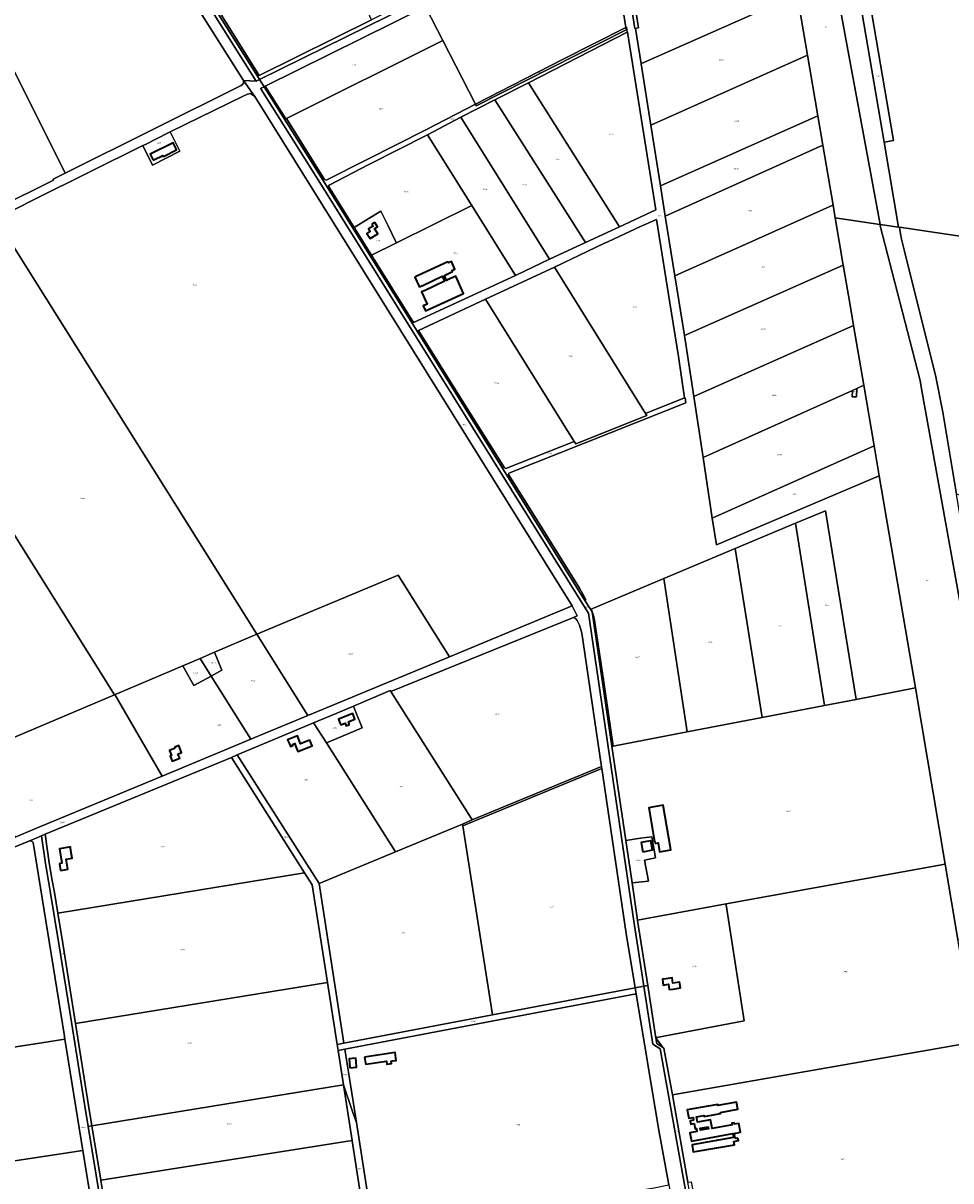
# Model space of a CAD drawing. Extents: x 177930 to 190767, y 381068 to 392034.
# Tile 312 of 318: x 187163 to 188382, y 386039 to 387560. Entities that reach past the tile are written whole.
import ezdxf
from ezdxf.enums import TextEntityAlignment as Align

# ---------------------------------------------------------------- set-up
doc = ezdxf.new("R2010")
doc.units = 0
for name, color, linetype, lineweight in [('B-XX-KG-GRENS_PERCEEL-GV', 150, 'Continuous', 25), ('B-XX-KG-GRENS_PERCEEL-S', 150, 'Continuous', 25), ('B-XX-OG-BEBOUWING-G', 7, 'Continuous', 35)]:
    doc.layers.add(name, color=color, linetype=linetype, lineweight=lineweight)
doc.styles.add('NLCS-ISO', font='NLCS-ISO.ttf', dxfattribs={"height": 1.8})

# ---------------------------------------------------------------- blocks, each defined once
blk = doc.blocks.new('SKG-PERCEELNUMMER-SO')
at = {"layer": 'DefPoints'}
blk.add_point((0, 0), dxfattribs=at)
at = {"style": 'NLCS-ISO', "oblique": 10, "flags": 1}
blk.add_attdef('GEMEENTECODE', text='', height=1.8, dxfattribs=at).set_placement((-0.5, 2.6), align=Align.MIDDLE_RIGHT)
at = {"style": 'NLCS-ISO', "oblique": 10}
blk.add_attdef('PERCEELNUMMER', text='', height=1.8, dxfattribs=at).set_placement((0, 0), align=Align.MIDDLE_CENTER)
at = {"style": 'NLCS-ISO', "oblique": 10, "flags": 1}
blk.add_attdef('SECTIE', text='', height=1.8, dxfattribs=at).set_placement((0.5, 2.5), align=Align.MIDDLE_LEFT)

msp = doc.modelspace()

# ---------------------------------------------------------------- linework, layer by layer
at = {"layer": 'B-XX-KG-GRENS_PERCEEL-GV'}
for points in [[(187468.699, 387483.89), (187473.205, 387486.114), (187470.531, 387490.367), (187359.661, 387666.674), (187227.883, 387876.231), (187166.865, 387973.222), (187165.686, 387975.096), (187164.352, 387977.216), (186970.025, 388286.104), (186965.593, 388283.765), (187223.653, 387873.569)], [(187452.293, 387484.67), (187468.699, 387483.89), (187223.653, 387873.569), (186965.593, 388283.765), (186951.598, 388281.399), (187068.164, 388094.874), (187071.885, 388088.92), (187194.853, 387892.155), (187198.574, 387886.2)], [(187470.531, 387490.367), (187472.569, 387491.373), (187410.171, 387591.995), (187401.492, 387604.739), (187361.92, 387667.885), (187344.249, 387696.082), (187290.672, 387781.516), (187274.268, 387807.64), (187237.742, 387865.808), (187176.727, 387962.055), (187175.852, 387965.214), (187170.474, 387973.674), (187171.013, 387975.452), (187166.865, 387973.222), (187227.883, 387876.231), (187359.661, 387666.674)], [(187217.703, 387363.149), (187449.062, 387478.227), (187450.979, 387479.509), (187452.212, 387481.455), (187452.293, 387484.67), (187198.574, 387886.2), (186891.28, 387695.385), (187050.243, 387442.401), (187151.717, 387495.811)], [(187473.205, 387486.114), (187479.19, 387476.597), (187480.88, 387477.432), (187691.467, 387581.427), (187805.361, 387637.672), (187926.172, 387697.333), (187942.773, 387705.525), (187948.108, 387708.157), (188133.195, 387799.251), (188144.424, 387804.777), (188141.561, 387821.546), (188130.334, 387816.005), (188131.212, 387810.865), (187942.992, 387717.971), (187938.293, 387715.652), (187926.105, 387709.637)], [(188289.058, 387295.656), (188312.995, 387292.159), (188294.081, 387403.875), (188256.789, 387624.138), (188227.031, 387799.902), (188225.902, 387806.57), (188223.283, 387822.038), (188197.373, 387821.882), (188200.854, 387800.053), (188233.638, 387594.487)], [(188213.579, 387399.743), (188227.037, 387320.923), (188229.875, 387304.301), (188288.597, 387295.723), (188289.058, 387295.656), (188233.638, 387594.487), (188200.854, 387800.053), (188145.176, 387800.374), (188152.536, 387757.263), (188166.421, 387675.939), (188179.729, 387597.997), (188193.387, 387518.005), (188206.951, 387438.565)], [(188915.38, 387791.878), (188900.043, 387791.972), (188875.858, 387629.056), (188269.374, 387624.238), (188306.36, 387405.976), (188294.081, 387403.875), (188312.995, 387292.159), (188314.263, 387291.974), (188429.275, 387275.173), (188634.267, 387244.707), (188995.755, 387191.024), (189028.493, 387343.029), (189005.966, 387346.47), (189018.097, 387427.288), (188940.87, 387438.592), (188864.478, 387450.812)], [(187532.488, 387759.323), (187361.92, 387667.885), (187401.492, 387604.739), (187410.171, 387591.995), (187472.569, 387491.373), (187620.378, 387564.322), (187534.779, 387754.241)], [(187472.569, 387491.373), (187470.531, 387490.367), (187473.205, 387486.114), (187926.105, 387709.637), (187925.296, 387714.811), (187801.284, 387653.606), (187796.795, 387651.391), (187794.789, 387650.401), (187624.864, 387566.536), (187623.003, 387565.617), (187620.378, 387564.322)], [(187942.773, 387705.525), (187950.308, 387655.857), (187966.636, 387553.115), (187967.353, 387553.227), (187971.471, 387553.869), (187966.33, 387587.453), (187955.807, 387656.189), (187955.544, 387658.483), (187954.965, 387663.527), (187948.108, 387708.157)], [(187926.172, 387697.333), (187805.361, 387637.672), (187691.467, 387581.427), (187714.071, 387537.369), (187756.927, 387453.841), (187871.316, 387512.263), (187954.557, 387554.515), (187932.347, 387696.865), (187932.01, 387697.124)], [(188178.636, 387597.511), (188179.729, 387597.997), (188166.421, 387675.939), (188165.823, 387675.674), (187966.343, 387587.459), (187966.33, 387587.453), (187971.471, 387553.869), (187967.353, 387553.227), (187974.692, 387506.861), (187975.493, 387507.217)], [(188269.374, 387624.238), (188256.789, 387624.138), (188294.081, 387403.875), (188306.36, 387405.976)], [(188178.636, 387597.511), (187975.493, 387507.217), (187974.692, 387506.861), (187987.464, 387426.162), (188193.387, 387518.005), (188179.729, 387597.997)], [(187691.467, 387581.427), (187480.88, 387477.432), (187507.709, 387434.373), (187508.728, 387434.882), (187714.071, 387537.369)], [(187694.215, 387413.566), (187737.84, 387436.44), (187782.57, 387459.32), (187826.63, 387481.83), (187956.397, 387548.202), (187955.787, 387555.139), (187954.557, 387554.515), (187955.023, 387551.528), (187758.212, 387451.335), (187756.927, 387453.841), (187692.587, 387420.435), (187613.993, 387380.346), (187561.025, 387353.993), (187558.849, 387354.538), (187508.728, 387434.882), (187507.709, 387434.373), (187480.88, 387477.432), (187479.19, 387476.597), (187558.901, 387349.869), (187673.729, 387165.859), (187675.576, 387166.832), (187620.448, 387255.19), (187597.806, 387291.497), (187563.901, 387345.863), (187564.609, 387347.405), (187617.089, 387374.272)], [(187756.927, 387453.841), (187758.212, 387451.335), (187955.023, 387551.528), (187954.557, 387554.515), (187871.316, 387512.263)], [(187946.39, 387292.61), (187993.94, 387314.67), (187957.02, 387548.52), (187956.397, 387548.202), (187826.63, 387481.83)], [(187714.071, 387537.369), (187508.728, 387434.882), (187558.849, 387354.538), (187561.025, 387353.993), (187613.993, 387380.346), (187692.587, 387420.435), (187756.927, 387453.841)], [(188193.387, 387518.005), (187987.464, 387426.162), (188000.092, 387346.37), (188206.951, 387438.565)], [(187128.671, 387317.585), (187202.549, 387353.852), (187201.85, 387355.264), (187217.703, 387363.149), (187151.717, 387495.811), (187050.243, 387442.401)], [(187479.19, 387476.597), (187473.205, 387486.114), (187468.699, 387483.89), (187452.293, 387484.67), (187463.427, 387468.809), (187467.066, 387463.624), (187883.995, 386794.474), (187890.855, 386781.416), (187885.807, 386779.368), (187888.499, 386777.984), (187890.817, 386775.098), (187893.842, 386768.964), (187895.852, 386761.811), (187896.706, 386758.77), (187922.277, 386585.979), (187922.641, 386583.439), (187923.005, 386580.899), (187955.066, 386364.058), (187966.816, 386292.384), (187978.56, 386294.573), (187965.287, 386380.383), (187931.507, 386609.184), (187905.544, 386784.937), (187903.968, 386787.461), (187554.714, 387347.134), (187474.958, 387473.935), (187474.684, 387474.371)], [(187782.57, 387459.32), (187901.58, 387271.84), (187946.39, 387292.61), (187826.63, 387481.83)], [(187722.883, 386727.651), (187883.995, 386794.474), (187467.066, 387463.624), (187461.381, 387467.643), (187457.443, 387466.698), (187451.585, 387464.222), (187355.982, 387417.171), (187368.623, 387391.729), (187332.432, 387373.76), (187319.817, 387399.176), (187177.968, 387328.919), (187126.532, 387303.199), (187469.889, 386757.169), (187655.336, 386834.749)], [(187479.19, 387476.597), (187474.684, 387474.371), (187474.958, 387473.935), (187554.714, 387347.134), (187903.968, 386787.461), (187905.544, 386784.937), (187931.507, 386609.184), (187965.287, 386380.383), (187978.56, 386294.573), (187983.477, 386295.489), (187970.232, 386381.114), (187970.163, 386381.582), (187962.958, 386430.358), (187954.692, 386486.322), (187936.437, 386609.912), (187910.337, 386786.7), (187908.21, 386790.108), (187900.992, 386801.675), (187680.364, 387155.227), (187673.729, 387165.859), (187558.901, 387349.869)], [(187737.84, 387436.44), (187854.46, 387249.95), (187901.58, 387271.84), (187782.57, 387459.32)], [(187694.215, 387413.566), (187752.182, 387320.717), (187809.588, 387228.766), (187854.46, 387249.95), (187737.84, 387436.44)], [(188000.092, 387346.37), (188006.598, 387306.455), (188213.579, 387399.743), (188206.951, 387438.565)], [(187319.817, 387399.176), (187332.432, 387373.76), (187368.623, 387391.729), (187355.982, 387417.171), (187353.279, 387415.841), (187323.234, 387400.868)], [(187652.471, 387272.816), (187653.143, 387271.453), (187752.182, 387320.717), (187694.215, 387413.566), (187617.089, 387374.272), (187564.609, 387347.405), (187563.901, 387345.863), (187597.806, 387291.497), (187616.26, 387303.08), (187632.531, 387313.273), (187641.78, 387294.512)], [(188227.037, 387320.923), (188213.579, 387399.743), (188006.598, 387306.455), (188019.123, 387228.041), (188027.714, 387231.88), (188112.419, 387269.753), (188226.691, 387320.768)], [(187620.448, 387255.19), (187653.143, 387271.453), (187652.471, 387272.816), (187641.78, 387294.512), (187632.531, 387313.273), (187616.26, 387303.08), (187597.806, 387291.497)], [(187620.448, 387255.19), (187675.576, 387166.832), (187809.588, 387228.766), (187752.182, 387320.717), (187653.143, 387271.453)], [(188240.503, 387242.057), (188229.875, 387304.301), (188227.037, 387320.923), (188226.691, 387320.768), (188112.419, 387269.753), (188027.714, 387231.88), (188019.123, 387228.041), (188031.661, 387149.545)], [(187469.889, 386757.169), (187126.532, 387303.199), (186977.813, 387228.833), (186994.058, 387194.409), (187000.173, 387182.581), (187034.746, 387130.226), (187009.516, 387112.196), (187026.4, 387085.402), (187105.907, 386958.955), (187109.039, 386953.974), (187282.732, 386677.737), (187283.166, 386677.921), (187283.202, 386677.936), (187285.876, 386679.071), (187372.611, 386715.883), (187395.31, 386725.517), (187413.955, 386733.43), (187414.25, 386733.555)], [(187860.869, 387239.627), (187860.882, 387239.606), (187980.605, 387047.401), (188031.99, 387067.641), (188023.823, 387122.062), (188012.555, 387192.68), (188004.337, 387244.674), (187994.852, 387302.023), (187974.196, 387292.934), (187931.816, 387273.053), (187925.855, 387270.515), (187893.979, 387255.437)], [(188254.006, 387162.973), (188267.445, 387084.267), (188280.991, 387004.933), (188287.779, 386965.18), (188335.345, 386686.6), (188374.574, 386455.169), (188391.321, 386356.249), (188471.951, 386343.75), (188398.339, 386773.382), (188343.337, 387079.748), (188341.754, 387090.384), (188288.597, 387295.723), (188229.875, 387304.301), (188240.503, 387242.057), (188248.546, 387194.95)], [(188436.541, 386661.084), (188409.26, 386822.133), (188404.763, 386848.742), (188389.286, 386941.113), (188371.23, 387049.101), (188362.169, 387095.525), (188320.895, 387260.579), (188317.222, 387276.159), (188315.641, 387283.229), (188314.263, 387291.974), (188312.995, 387292.159), (188289.058, 387295.656), (188288.597, 387295.723), (188341.754, 387090.384), (188343.337, 387079.748), (188398.339, 386773.382), (188471.951, 386343.75), (188490.903, 386340.812), (188463.588, 386501.492), (188439.922, 386640.704)], [(188314.263, 387291.974), (188315.641, 387283.229), (188317.222, 387276.159), (188320.895, 387260.579), (188362.169, 387095.525), (188371.23, 387049.101), (188389.286, 386941.113), (188583.734, 386910.475), (188600.825, 387023.516), (188617.542, 387134.082), (188634.267, 387244.707), (188429.275, 387275.173)], [(187886.979, 387010.527), (187888.817, 387007.585), (187982.364, 387044.577), (187980.605, 387047.401), (187860.882, 387239.606), (187770.281, 387197.267)], [(188031.661, 387149.545), (188043.961, 387069.487), (188254.006, 387162.973), (188248.546, 387194.95), (188240.503, 387242.057)], [(187682.376, 387156.17), (187739.778, 387064.47), (187795.22, 386975.87), (187797.103, 386975.086), (187886.979, 387010.527), (187770.281, 387197.267)], [(188258.549, 387080.272), (188267.445, 387084.267), (188254.006, 387162.973), (188043.961, 387069.487), (188056.26, 386989.431), (188252.577, 387077.59)], [(188031.99, 387067.641), (187980.605, 387047.401), (187982.364, 387044.577), (187888.817, 387007.585), (187886.979, 387010.527), (187797.103, 386975.086), (187795.22, 386975.87), (187739.778, 387064.47), (187682.376, 387156.17), (187680.364, 387155.227), (187900.992, 386801.675), (187902.332, 386802.277), (187897.921, 386810.622), (187893.653, 386817.795), (187826.183, 386926.125), (187800.5, 386967.303), (187801.018, 386969.015), (188033.424, 387061.239), (188032.661, 387067.905)], [(188252.577, 387077.59), (188056.26, 386989.431), (188068.398, 386909.564), (188280.991, 387004.933), (188267.445, 387084.267), (188258.549, 387080.272), (188257.71, 387069.116), (188252.258, 387069.243)], [(188252.577, 387077.59), (188252.258, 387069.243), (188257.71, 387069.116), (188258.549, 387080.272)], [(188280.991, 387004.933), (188068.398, 386909.564), (188073.94, 386874.764), (188287.779, 386965.18)], [(187109.039, 386953.974), (186938.483, 386828.647), (187085.728, 386594.171), (187086.795, 386594.623), (187282.732, 386677.737)], [(188216, 386663.656), (188257.529, 386671.64), (188217.063, 386919.561), (188177.567, 386902.976)], [(188098.558, 386869.798), (188134.139, 386647.919), (188216, 386663.656), (188177.567, 386902.976)], [(188035.155, 386628.89), (188134.139, 386647.919), (188098.558, 386869.798), (188004.558, 386830.326)], [(187722.883, 386727.651), (187655.336, 386834.749), (187469.889, 386757.169), (187536.793, 386650.461), (187569.619, 386664.083)], [(187909.163, 386790.249), (187911.562, 386784.417), (187913.135, 386778.423), (187925.206, 386697.402), (187938.034, 386610.22), (188035.155, 386628.89), (188004.558, 386830.326)], [(187895.852, 386761.811), (187893.842, 386768.964), (187890.817, 386775.098), (187888.499, 386777.984), (187885.807, 386779.368), (187645.781, 386681.975), (187751.572, 386515.298), (187752.928, 386513.162), (187922.641, 386583.439), (187922.277, 386585.979), (187896.706, 386758.77)], [(187909.163, 386790.249), (187908.21, 386790.108), (187910.337, 386786.7), (187936.437, 386609.912), (187938.034, 386610.22), (187925.206, 386697.402), (187913.135, 386778.423), (187911.562, 386784.417)], [(187409.856, 386702.317), (187461.88, 386619.343), (187480.604, 386627.128), (187503.082, 386636.472), (187536.793, 386650.461), (187469.889, 386757.169), (187414.25, 386733.555), (187423.804, 386709.922)], [(187414.25, 386733.555), (187413.955, 386733.43), (187395.31, 386725.517), (187409.856, 386702.317), (187423.804, 386709.922)], [(187409.856, 386702.317), (187395.31, 386725.517), (187372.611, 386715.883), (187386.827, 386689.76)], [(187409.856, 386702.317), (187386.827, 386689.76), (187372.611, 386715.883), (187285.876, 386679.071), (187283.202, 386677.936), (187345.252, 386570.86), (187461.88, 386619.343)], [(187283.202, 386677.936), (187283.166, 386677.921), (187282.732, 386677.737), (187086.795, 386594.623), (187117.466, 386545.754), (187151.995, 386490.52), (187185.317, 386504.372), (187345.252, 386570.86)], [(187599.959, 386654.779), (187608.285, 386634.157), (187563.397, 386615.33), (187561.083, 386614.359), (187651.971, 386471.356), (187739.928, 386507.779), (187752.928, 386513.162), (187751.572, 386515.298), (187645.781, 386681.975), (187645.097, 386683.052), (187596.744, 386662.743)], [(188374.574, 386455.169), (188335.345, 386686.6), (188257.529, 386671.64), (188216, 386663.656), (188134.139, 386647.919), (188035.155, 386628.89), (187938.034, 386610.22), (187936.437, 386609.912), (187954.692, 386486.322), (187973.913, 386489.044), (187988.857, 386491.169), (187993.635, 386463.375), (187979.258, 386460.5), (187984.615, 386432.74), (187962.958, 386430.358), (187970.163, 386381.582), (188086.602, 386402.769)], [(187599.959, 386654.779), (187596.744, 386662.743), (187574.105, 386653.234), (187551.47, 386643.727), (187544.325, 386640.726), (187561.083, 386614.359), (187563.397, 386615.33), (187608.285, 386634.157)], [(187544.325, 386640.726), (187507.631, 386625.314), (187443.793, 386598.516), (187551.561, 386429.777), (187651.971, 386471.356), (187561.083, 386614.359)], [(187443.793, 386598.516), (187436.279, 386595.425), (187532.441, 386443.708), (187542.504, 386427.832), (187562.535, 386299.522), (187575.239, 386218.156), (187584.287, 386219.933), (187551.561, 386429.777)], [(187208.013, 386390.719), (187532.441, 386443.708), (187436.279, 386595.425), (187191.414, 386494.285), (187196.777, 386456.839), (187200.654, 386433.589), (187203.592, 386417.728)], [(187922.641, 386583.439), (187752.928, 386513.162), (187739.928, 386507.779), (187740.327, 386505.24), (187923.005, 386580.899)], [(187740.327, 386505.24), (187779.321, 386256.902), (187966.816, 386292.384), (187955.066, 386364.058), (187923.005, 386580.899)], [(187651.971, 386471.356), (187551.561, 386429.777), (187584.287, 386219.933), (187779.321, 386256.902), (187740.327, 386505.24), (187739.928, 386507.779)], [(187191.414, 386494.285), (187186.644, 386492.32), (187191.832, 386456.095), (187195.724, 386432.751), (187198.666, 386416.87), (187209.55, 386350.383), (187225.985, 386247.594), (187243.595, 386137.042), (187247.965, 386110.547), (187252.908, 386111.302), (187248.515, 386137.938), (187231.368, 386245.585), (187214.532, 386350.897), (187208.013, 386390.719), (187203.592, 386417.728), (187200.654, 386433.589), (187196.777, 386456.839)], [(187984.615, 386432.74), (187979.258, 386460.5), (187993.635, 386463.375), (187988.857, 386491.169), (187973.913, 386489.044), (187954.692, 386486.322), (187962.958, 386430.358)], [(187169.93, 386485.435), (187102.577, 386457.689), (187141.516, 386213.341), (187189.901, 386220.907), (187217.564, 386225.233), (187216.532, 386231.625), (187175.878, 386483.562), (187175.496, 386484.034), (187175.061, 386484.459), (187174.579, 386484.83), (187174.058, 386485.142), (187173.504, 386485.391), (187172.924, 386485.573), (187172.327, 386485.687), (187171.721, 386485.73), (187171.114, 386485.702), (187170.514, 386485.603)], [(188374.574, 386455.169), (188086.602, 386402.769), (188086.775, 386401.647), (188110.272, 386249.163), (187995.632, 386227.319), (187994.732, 386227.147), (187995.829, 386224.363), (188003.104, 386215.22), (188003.537, 386214.094), (188004.862, 386213.269), (188015.858, 386151.863), (188414.133, 386221.5), (188391.321, 386356.249)], [(187231.368, 386245.585), (187562.535, 386299.522), (187542.504, 386427.832), (187532.441, 386443.708), (187208.013, 386390.719), (187214.532, 386350.897)], [(188086.775, 386401.647), (188086.602, 386402.769), (187970.163, 386381.582), (187970.232, 386381.114), (187983.477, 386295.489), (187993.712, 386229.315), (187993.868, 386229.341), (187994.732, 386227.147), (187995.632, 386227.319), (188110.272, 386249.163)], [(187576.461, 386210.307), (187575.239, 386218.156), (187562.535, 386299.522), (187231.368, 386245.585), (187248.515, 386137.938), (187252.908, 386111.302), (187583.466, 386165.292)], [(187968.129, 386284.49), (187966.816, 386292.384), (187779.321, 386256.902), (187584.287, 386219.933), (187575.239, 386218.156), (187576.461, 386210.307), (187585.521, 386212.024), (187780.811, 386249.042)], [(187978.56, 386294.573), (187966.816, 386292.384), (187968.129, 386284.49), (187997.548, 386107.636), (188011.232, 386033.601), (188011.58, 386031.715), (188012.489, 386026.797), (188012.793, 386025.151), (188103.322, 385535.37), (188106.18, 385519.931), (188125.795, 385525.163), (188107.169, 385625.673), (188051.991, 385921.73), (187999.929, 386212.46), (187990.336, 386218.437)], [(187978.56, 386294.573), (187990.336, 386218.437), (187999.929, 386212.46), (188051.991, 385921.73), (188107.169, 385625.673), (188125.795, 385525.163), (188130.639, 385526.456), (188112.103, 385626.486), (188056.924, 385922.546), (188036.421, 386037.035), (188015.858, 386151.863), (188004.862, 386213.269), (188003.537, 386214.094), (187995.27, 386219.245), (187993.712, 386229.315), (187983.477, 386295.489)], [(187623.251, 385970.143), (187624.322, 385970.8), (187696.284, 385982.077), (187794.842, 385998.089), (187893.218, 386013.85), (187992.105, 386029.834), (188011.232, 386033.601), (187997.548, 386107.636), (187968.129, 386284.49), (187780.811, 386249.042), (187585.521, 386212.024), (187600.586, 386115.445), (187622.576, 385974.469)], [(187141.516, 386213.341), (187122.954, 386210.442), (187065.762, 386201.512), (187026.775, 386195.413), (187025.286, 386195.181), (187048.361, 386049.491), (187049.488, 386049.669), (187049.845, 386049.726), (187241.158, 386078.98), (187217.564, 386225.233), (187189.901, 386220.907)], [(187993.712, 386229.315), (187995.27, 386219.245), (188003.537, 386214.094), (188003.104, 386215.22), (187995.829, 386224.363), (187994.732, 386227.147), (187993.868, 386229.341)], [(188453.661, 385988.175), (188414.133, 386221.5), (188015.858, 386151.863), (188036.421, 386037.035), (188040.819, 386037.848), (188061.852, 385923.361)], [(187576.461, 386210.307), (187583.466, 386165.292), (187596.061, 386128.62), (187600.586, 386115.445), (187585.521, 386212.024)], [(187594.862, 386092.187), (187583.466, 386165.292), (187252.908, 386111.302), (187264.625, 386040.065)], [(187596.061, 386128.62), (187583.466, 386165.292), (187594.862, 386092.187), (187594.981, 386091.427), (187613.439, 385973.027), (187622.576, 385974.469), (187600.586, 386115.445)], [(187304.531, 385797.439), (187297.885, 385837.846), (187284.198, 385921.062), (187264.75, 386039.306), (187264.625, 386040.065), (187252.908, 386111.302), (187247.965, 386110.547), (187339.09, 385556.509), (187341.405, 385556.736), (187344.232, 385556.065), (187324.447, 385676.349), (187305.742, 385790.067), (187305.342, 385792.505)], [(187241.158, 386078.98), (187049.845, 386049.726), (187071.629, 385913.677), (187262.565, 385946.369)], [(187594.862, 386092.187), (187264.625, 386040.065), (187264.75, 386039.306), (187284.198, 385921.062), (187613.439, 385973.027), (187594.981, 386091.427)]]:
    msp.add_lwpolyline(points, close=True, dxfattribs=at)
for points in [[(187932.347, 387696.865), (187954.557, 387554.515), (187955.787, 387555.139), (187956.397, 387548.202), (187957.02, 387548.52), (187993.94, 387314.67), (187946.39, 387292.61), (187901.58, 387271.84), (187854.46, 387249.95), (187809.588, 387228.766), (187675.576, 387166.832), (187673.729, 387165.859), (187680.364, 387155.227), (187682.376, 387156.17), (187770.281, 387197.267), (187860.882, 387239.606), (187860.869, 387239.627), (187893.979, 387255.437), (187925.855, 387270.515), (187931.816, 387273.053), (187974.196, 387292.934), (187994.852, 387302.023), (188004.337, 387244.674), (188012.555, 387192.68), (188023.823, 387122.062), (188031.99, 387067.641), (188032.661, 387067.905), (188033.424, 387061.239), (187801.018, 386969.015), (187800.5, 386967.303), (187826.183, 386926.125), (187893.653, 386817.795), (187897.921, 386810.622), (187902.332, 386802.277), (187900.992, 386801.675), (187908.21, 386790.108), (187909.163, 386790.249), (188004.558, 386830.326), (188098.558, 386869.798), (188177.567, 386902.976), (188217.063, 386919.561), (188257.529, 386671.64), (188335.345, 386686.6), (188287.779, 386965.18), (188073.94, 386874.764), (188068.398, 386909.564), (188056.26, 386989.431), (188043.961, 387069.487), (188031.661, 387149.545), (188019.123, 387228.041), (188006.598, 387306.455), (188000.092, 387346.37), (187987.464, 387426.162), (187974.692, 387506.861), (187967.353, 387553.227), (187966.636, 387553.115), (187950.308, 387655.857)], [(187126.532, 387303.199), (187177.968, 387328.919), (187319.817, 387399.176), (187323.234, 387400.868), (187353.279, 387415.841), (187355.982, 387417.171), (187451.585, 387464.222), (187457.443, 387466.698), (187461.381, 387467.643), (187467.066, 387463.624), (187463.427, 387468.809), (187452.293, 387484.67), (187452.212, 387481.455), (187450.979, 387479.509), (187449.062, 387478.227), (187217.703, 387363.149), (187201.85, 387355.264), (187202.549, 387353.852), (187128.671, 387317.585)], [(187102.577, 386457.689), (187169.93, 386485.435), (187177.338, 386488.486), (187186.644, 386492.32), (187191.414, 386494.285), (187436.279, 386595.425), (187443.793, 386598.516), (187507.631, 386625.314), (187544.325, 386640.726), (187551.47, 386643.727), (187574.105, 386653.234), (187596.744, 386662.743), (187645.097, 386683.052), (187645.781, 386681.975), (187885.807, 386779.368), (187890.855, 386781.416), (187883.995, 386794.474), (187722.883, 386727.651), (187569.619, 386664.083), (187536.793, 386650.461), (187503.082, 386636.472), (187480.604, 386627.128), (187461.88, 386619.343), (187345.252, 386570.86), (187185.317, 386504.372), (187151.995, 386490.52)], [(187339.09, 385556.509), (187247.965, 386110.547), (187243.595, 386137.042), (187225.985, 386247.594), (187209.55, 386350.383), (187198.666, 386416.87), (187195.724, 386432.751), (187191.832, 386456.095), (187186.644, 386492.32), (187177.338, 386488.486), (187169.93, 386485.435), (187170.514, 386485.603), (187171.114, 386485.702), (187171.721, 386485.73), (187172.327, 386485.687), (187172.924, 386485.573), (187173.504, 386485.391), (187174.058, 386485.142), (187174.579, 386484.83), (187175.061, 386484.459), (187175.496, 386484.034), (187175.878, 386483.562), (187216.532, 386231.625), (187217.564, 386225.233), (187241.158, 386078.98), (187262.565, 385946.369)]]:
    msp.add_lwpolyline(points, dxfattribs=at)
at = {"layer": 'B-XX-OG-BEBOUWING-G'}
for points in [[(187333.569, 387380.019), (187346.246, 387386.313), (187346.878, 387385.041), (187364.303, 387393.682), (187363.665, 387394.96), (187359.744, 387402.858), (187329.648, 387387.918)], [(187591.432, 386638.532), (187589.998, 386642.111), (187591.906, 386642.875), (187598.663, 386645.582), (187597.543, 386648.377), (187595.684, 386653.018), (187577.009, 386645.46), (187578.868, 386640.819), (187579.988, 386638.024), (187585.844, 386640.37), (187586.831, 386637.907), (187587.252, 386636.857), (187590.133, 386638.011)], [(187362.55, 386607.499), (187354.825, 386604.312), (187357.441, 386597.974), (187355.724, 386597.265), (187358.63, 386590.226), (187368.336, 386594.232), (187366.046, 386599.779), (187370.884, 386601.776), (187367.076, 386611), (187361.974, 386608.895)], [(187993.11, 386482.433), (187997.156, 386483.103), (187999.182, 386471.223), (188013.78, 386473.712), (188003.772, 386532.402), (187989.174, 386529.913), (187985.129, 386529.223), (187992.478, 386484.846), (187992.704, 386484.883)], [(187211.809, 386446.696), (187216.706, 386447.523), (187221.462, 386448.326), (187219.221, 386461.591), (187227.054, 386462.913), (187225.435, 386472.642), (187224.597, 386477.607), (187223.181, 386477.368), (187210.399, 386475.366), (187213.624, 386456.26), (187210.29, 386455.697)], [(187977.173, 386471.301), (187982.073, 386472.28), (187989.823, 386473.828), (187987.703, 386485.79), (187979.912, 386484.511), (187974.973, 386483.7), (187976.262, 386475.82)], [(188007.664, 386304.581), (188002.722, 386303.8), (188003.933, 386296.14), (188010.713, 386297.211), (188011.819, 386290.21), (188016.753, 386290.99), (188026.659, 386292.556), (188025.476, 386300.043), (188016.611, 386298.642), (188015.478, 386305.816)], [(187611.363, 386201.259), (187612.122, 386196.341), (187612.782, 386192.062), (187639.97, 386196.257), (187640.589, 386192.239), (187646.918, 386193.213), (187646.452, 386196.245), (187648.093, 386196.498), (187652.934, 386197.244), (187651.362, 386207.431)], [(187592.094, 386187.547), (187600.911, 386188.472), (187600.212, 386195.141), (187599.69, 386200.118), (187590.869, 386199.193), (187591.392, 386194.221)], [(188062.892, 386110.121), (188063.383, 386107.371), (188052.962, 386105.506), (188052.471, 386108.261)]]:
    msp.add_lwpolyline(points, close=True, dxfattribs=at)
for points in [[(187620.855, 387296.02), (187622.454, 387293.47), (187616.702, 387289.869), (187618.733, 387286.611), (187614.387, 387283.868), (187618.666, 387277.007), (187628.797, 387283.326), (187624.51, 387290.199), (187628.275, 387292.552), (187624.638, 387298.371)], [(187624.638, 387298.371), (187620.855, 387296.02)], [(187683.025, 387214.008), (187683.254, 387213.514), (187687.793, 387215.612), (187713.481, 387227.486), (187716.477, 387220.913), (187690.828, 387209.049), (187686.29, 387206.95), (187693.627, 387191.084), (187688.181, 387188.566), (187691.245, 387181.94), (187701.23, 387186.56), (187741.32, 387205.11), (187731.133, 387227.711), (187720.24, 387222.67), (187719.123, 387222.122), (187716.173, 387228.751), (187717.207, 387229.221), (187726.832, 387233.677), (187726.227, 387234.987), (187730.159, 387236.804), (187725.407, 387247.087), (187721.475, 387245.27), (187720.877, 387246.563), (187681.828, 387228.51), (187678.919, 387227.165)], [(187678.919, 387227.165), (187677.29, 387226.412), (187683.025, 387214.008)], [(187534.545, 386616.189), (187527.323, 386613.304), (187523.106, 386623.891), (187510.203, 386618.607), (187512.092, 386613.98), (187513.854, 386609.664), (187517.076, 386610.979), (187516.447, 386612.515), (187519.447, 386613.742), (187520.718, 386610.632), (187520.579, 386610.575), (187523.709, 386602.909), (187538.243, 386608.845)], [(187538.243, 386608.845), (187542.286, 386610.496), (187541.115, 386613.429), (187539.261, 386618.073), (187534.545, 386616.189)], [(188013.78, 386473.712), (188003.772, 386532.402), (187989.174, 386529.913), (187985.129, 386529.223), (187992.478, 386484.846), (187992.704, 386484.883)], [(187992.704, 386484.883), (187993.11, 386482.433)], [(187993.11, 386482.433), (187997.156, 386483.103), (187999.182, 386471.223), (188013.78, 386473.712)], [(188092.135, 386112.065), (188068.2, 386107.854), (188068.121, 386108.219), (188066.156, 386119.201), (188048.777, 386116.09), (188047.531, 386123.049), (188057.426, 386124.819), (188057.656, 386123.526), (188079.3, 386127.374), (188079.014, 386128.98), (188101.935, 386133.055), (188100.319, 386142.145), (188075.694, 386137.767), (188075.435, 386139.224), (188040.342, 386132.951), (188035.408, 386132.069), (188037.347, 386121.226), (188043.052, 386122.247), (188043.69, 386118.703), (188039.457, 386117.946), (188040.253, 386113.497), (188044.512, 386114.216), (188045.653, 386107.239), (188047.563, 386107.58), (188048.213, 386103.938), (188038.843, 386102.262), (188040.821, 386091.209), (188045.75, 386092.092), (188095.311, 386100.97), (188096.187, 386096.077), (188041.813, 386086.337), (188041.88, 386085.942), (188043.372, 386077.192), (188048.301, 386078.03)], [(188094.229, 386114.021), (188094.53, 386112.495), (188092.135, 386112.065)], [(188098.242, 386094.703), (188097.063, 386101.284), (188105.437, 386102.784), (188103.358, 386114.401), (188097.486, 386113.35), (188097.121, 386115.387), (188094.109, 386114.848), (188094.184, 386114.43), (188094.229, 386114.021)], [(188048.301, 386078.03), (188097.372, 386086.373), (188096.582, 386090.786), (188102.606, 386091.865), (188102.105, 386094.663), (188101.301, 386094.519), (188101.174, 386095.228), (188098.242, 386094.703)]]:
    msp.add_lwpolyline(points, dxfattribs=at)

# ---------------------------------------------------------------- block references
at = {"layer": 'B-XX-KG-GRENS_PERCEEL-S'}
for p, values in [((188217.02, 387555.045), {'PERCEELNUMMER': '324'}), ((188080.125, 387511.875), {'PERCEELNUMMER': '8943'}), ((187597.075, 387505.651), {'PERCEELNUMMER': '7700'}), ((187841.865, 387495.015), {'PERCEELNUMMER': '7812'}), ((188286.473, 387490.392), {'PERCEELNUMMER': '437'}), ((187632.85, 387447.272), {'PERCEELNUMMER': '7807'}), ((187726.565, 387434.375), {'PERCEELNUMMER': '7808'}), ((188100.463, 387431.445), {'PERCEELNUMMER': '6420'}), ((187341.149, 387402.769), {'PERCEELNUMMER': '9220'}), ((187935.556, 387414.076), {'PERCEELNUMMER': '8445'}), ((187864.199, 387381.152), {'PERCEELNUMMER': '8446'}), ((188099.715, 387369.114), {'PERCEELNUMMER': '8693'}), ((187769.355, 387341.922), {'PERCEELNUMMER': '8140'}), ((187821.275, 387347.874), {'PERCEELNUMMER': '8447'}), ((187666.111, 387338.526), {'PERCEELNUMMER': '9290'}), ((188117.372, 387313.929), {'PERCEELNUMMER': '9150'}), ((187999.125, 387307.168), {'PERCEELNUMMER': '9417'}), ((187628.967, 387274.368), {'PERCEELNUMMER': '9291'}), ((187730.821, 387258.353), {'PERCEELNUMMER': '8141'}), ((188134.333, 387239.918), {'PERCEELNUMMER': '9151'}), ((187388.14, 387216.147), {'PERCEELNUMMER': '9221'}), ((187966.799, 387186.678), {'PERCEELNUMMER': '9418'}), ((188135.253, 387157.649), {'PERCEELNUMMER': '8565'}), ((187881.535, 387122.332), {'PERCEELNUMMER': '7702'}), ((187784.813, 387087.5), {'PERCEELNUMMER': '8944'}), ((188149.819, 387071.266), {'PERCEELNUMMER': '8566'}), ((188255.095, 387076.115), {'PERCEELNUMMER': '8489'}), ((187742.826, 387032.523), {'PERCEELNUMMER': '9000'}), ((187854.075, 386994.315), {'PERCEELNUMMER': '7810'}), ((188156.511, 386993.229), {'PERCEELNUMMER': '8488'}), ((187240.612, 386935.942), {'PERCEELNUMMER': '6423'}), ((188175.976, 386941.008), {'PERCEELNUMMER': '7960'}), ((188350.782, 386827.983), {'PERCEELNUMMER': '105'}), ((188218.854, 386795.247), {'PERCEELNUMMER': '8214'}), ((187903.385, 386792.415), {'PERCEELNUMMER': '5671'}), ((188157.462, 386768.096), {'PERCEELNUMMER': '9149'}), ((188065.834, 386746.674), {'PERCEELNUMMER': '8215'}), ((187412.551, 386719.614), {'PERCEELNUMMER': '9407'}), ((187592.774, 386731.445), {'PERCEELNUMMER': '7427'}), ((187969.738, 386726.669), {'PERCEELNUMMER': '8997'}), ((187389.176, 386706.428), {'PERCEELNUMMER': '9406'}), ((187464.694, 386696.239), {'PERCEELNUMMER': '9408'}), ((187924.235, 386697.775), {'PERCEELNUMMER': '7811'}), ((187785.257, 386652.135), {'PERCEELNUMMER': '8999'}), ((187419.743, 386638.102), {'PERCEELNUMMER': '9405'}), ((187571.624, 386633.851), {'PERCEELNUMMER': '9108'}), ((187534.237, 386566.044), {'PERCEELNUMMER': '5689'}), ((187658.364, 386556.875), {'PERCEELNUMMER': '9109'}), ((187172.768, 386539.414), {'PERCEELNUMMER': '7424'}), ((187833.246, 386545.212), {'PERCEELNUMMER': '9001'}), ((188168.292, 386524.681), {'PERCEELNUMMER': '9243'}), ((187213.977, 386509.807), {'PERCEELNUMMER': '8850'}), ((187507.927, 386490.889), {'PERCEELNUMMER': '5693'}), ((187345.889, 386478.014), {'PERCEELNUMMER': '8695'}), ((187970.993, 386460.299), {'PERCEELNUMMER': '9242'}), ((187857.096, 386398.763), {'PERCEELNUMMER': '5691'}), ((187661.133, 386364.583), {'PERCEELNUMMER': '5692'}), ((187214.345, 386337.455), {'PERCEELNUMMER': '5695'}), ((187372.19, 386342.656), {'PERCEELNUMMER': '8696'}), ((188044.836, 386320.591), {'PERCEELNUMMER': '8979'}), ((188243.99, 386313.603), {'PERCEELNUMMER': '8980'}), ((187753.998, 386248.721), {'PERCEELNUMMER': '9003'}), ((187381.171, 386219.488), {'PERCEELNUMMER': '8697'}), ((187997.175, 386219.975), {'PERCEELNUMMER': '8115'}), ((187585.772, 386178.683), {'PERCEELNUMMER': '9002'}), ((187241.763, 386109.454), {'PERCEELNUMMER': '8952'}), ((187433.536, 386114.21), {'PERCEELNUMMER': '8900'}), ((187812.601, 386112.919), {'PERCEELNUMMER': '7868'}), ((188021.781, 386103.97), {'PERCEELNUMMER': '8659'}), ((188239.808, 386067.218), {'PERCEELNUMMER': '7874'}), ((187605.167, 386054.519), {'PERCEELNUMMER': '8902'})]:
    msp.add_blockref('SKG-PERCEELNUMMER-SO', p, dxfattribs=at).add_auto_attribs(values)

doc.saveas('drawing.dxf')
